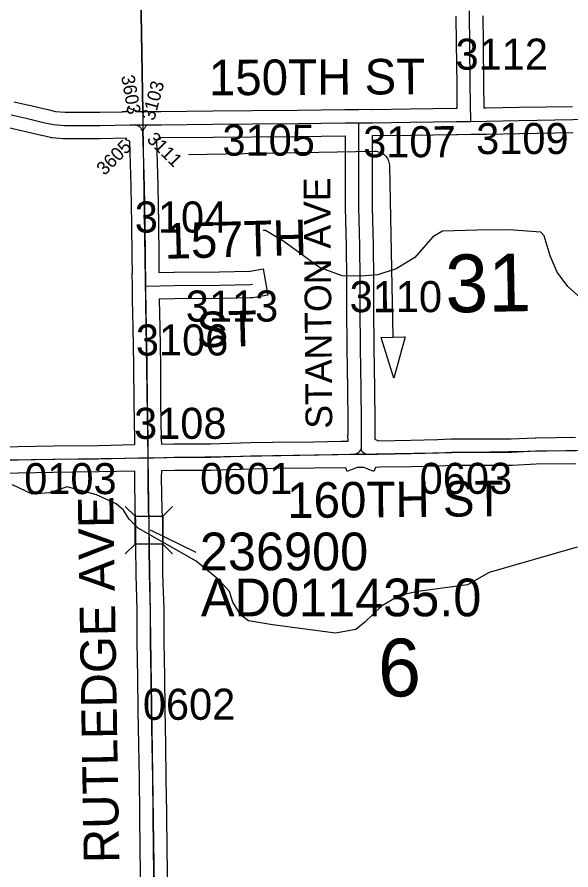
# Model space of a CAD drawing. Extents: x 23.6 to 68.7, y -63 to -29.
# Drawn here: x 50.241 to 51.489, y -40.455 to -38.533 of the extents above; entities that cross this region are included whole.
import ezdxf

# ---------------------------------------------------------------- set-up
doc = ezdxf.new("R2010")
doc.units = 0
for name, color, linetype in [('tdCoDirctArrow', 7, 'Continuous'), ('tdCoHydroRiver', 7, 'Continuous'), ('tdCoSecRdNmbr', 7, 'Continuous'), ('tdCoSecRdTxt', 7, 'Continuous'), ('tdCoSecRteBand', 7, 'Continuous'), ('tdCoSecRteCL', 7, 'Continuous'), ('tdCoSectLine', 7, 'Continuous'), ('tdCoSectLinePart', 7, 'Continuous'), ('tdCoSectNmbr', 7, 'Continuous'), ('tdCoStrucSec', 7, 'Continuous'), ('tdCoStrucSecCoName', 7, 'Continuous'), ('tdCoStrucSecFHWANum', 7, 'Continuous'), ('tdCoSurfGravel', 7, 'Continuous'), ('tdCoTwpBndry', 7, 'Continuous'), ('tdCoTwpBndryShd', 7, 'Continuous')]:
    doc.layers.add(name, color=color, linetype=linetype)

msp = doc.modelspace()

# ---------------------------------------------------------------- linework, layer by layer
at = {"layer": 'tdCoDirctArrow'}
msp.add_lwpolyline([(50.6277, -38.8429), (51.047, -38.8353), (51.0506, -38.8355), (51.0528, -38.8358), (51.0557, -38.8364), (51.0585, -38.8372), (51.0612, -38.8383), (51.0638, -38.8397), (51.0663, -38.8412), (51.0686, -38.843), (51.0707, -38.845), (51.0727, -38.8471), (51.0745, -38.8495), (51.0761, -38.8519), (51.0774, -38.8545), (51.0785, -38.8572), (51.0794, -38.86), (51.08, -38.8629), (51.0803, -38.8658), (51.0804, -38.8687), (51.088, -39.2544)], dxfattribs=at)
msp.add_lwpolyline([(51.1158, -39.2537), (51.0901, -39.3466), (51.0619, -39.2551)], close=True, dxfattribs=at)
at = {"layer": 'tdCoHydroRiver'}
for points in [[(51.5128, -39.1669), (51.4825, -39.1404), (51.4584, -39.1075), (51.4423, -39.0713), (51.4291, -39.0257), (51.4212, -39.0179), (51.3501, -39.0124), (51.2775, -39.0132), (51.2001, -39.0156), (51.1782, -39.0285), (51.1377, -39.0747), (51.0953, -39.1004), (51.0544, -39.1135), (51.0166, -39.1171), (50.9739, -39.1159), (50.9232, -39.0976), (50.8421, -39.0385), (50.8008, -39.0137), (50.796, -39.0137)], [(51.5031, -39.7273), (51.3049, -39.7848), (51.2562, -39.8121), (51.1443, -39.8276), (51.1034, -39.8359), (51.0626, -39.86), (51.0251, -39.8967), (51.0048, -39.9128), (50.9591, -39.9212), (50.8168, -39.9022), (50.763, -39.8933), (50.7455, -39.8809), (50.7279, -39.8511), (50.7197, -39.8275), (50.6957, -39.8009), (50.6448, -39.7589), (50.5145, -39.6845), (50.4938, -39.6642), (50.4809, -39.6438), (50.465, -39.6298), (50.4206, -39.6098), (50.3541, -39.5916), (50.3147, -39.6046), (50.2753, -39.6082), (50.2309, -39.5866)]]:
    msp.add_lwpolyline(points, dxfattribs=at)
at = {"layer": 'tdCoSecRteBand'}
for points in [[(50.2345, -38.724), (50.268, -38.7314), (50.2683, -38.7315), (50.2686, -38.7315), (50.3104, -38.7417), (50.3279, -38.7456), (50.3496, -38.7477), (50.428, -38.7471), (50.4791, -38.7463), (50.4791, -38.7462), (50.4884, -38.7462), (50.4916, -38.7374), (50.5146, -38.7459), (50.5228, -38.7459), (50.5356, -38.7457), (50.5656, -38.7455), (50.6823, -38.7444), (50.7717, -38.7436), (50.7717, -38.7436), (50.7717, -38.7436), (50.8734, -38.7428), (50.9802, -38.7416), (50.9802, -38.7416), (50.9803, -38.7416), (51.0108, -38.7413), (51.0406, -38.7405), (51.0406, -38.741), (51.0419, -38.741), (51.1275, -38.7399), (51.231, -38.7385), (51.2333, -38.7385), (51.2327, -38.686), (51.2327, -38.686), (51.2327, -38.686), (51.2319, -38.592), (51.2309, -38.5309)], [(51.2909, -38.53), (51.2919, -38.5911), (51.2919, -38.5912), (51.2919, -38.5914), (51.2927, -38.6855), (51.2933, -38.7375), (51.2978, -38.7375), (51.3725, -38.736), (51.3726, -38.736), (51.3726, -38.736), (51.493, -38.7342)], [(50.0957, -39.5026), (50.243, -39.5004), (50.243, -39.5004), (50.2431, -39.5004), (50.3224, -39.4994), (50.424, -39.498), (50.5066, -39.496), (50.5064, -39.4848), (50.5049, -39.4027), (50.5049, -39.4025), (50.5049, -39.4023), (50.5044, -39.3168), (50.5033, -39.2335), (50.5018, -39.1696), (50.5014, -39.1696), (50.5013, -39.1504), (50.5013, -39.1504), (50.5013, -39.1501), (50.5013, -39.1399), (50.5006, -39.1102), (50.5011, -39.1102), (50.501, -39.073), (50.5003, -38.9991), (50.4982, -38.9145), (50.4962, -38.8383), (50.4954, -38.8129), (50.4867, -38.81), (50.488, -38.8062), (50.4288, -38.8071), (50.4287, -38.8071), (50.4286, -38.8071), (50.3485, -38.8077), (50.3469, -38.8077), (50.3453, -38.8076), (50.3202, -38.8051), (50.3184, -38.8049), (50.3167, -38.8046), (50.2972, -38.8002), (50.2968, -38.8002), (50.2965, -38.8001), (50.2547, -38.7899), (50.222, -38.7827)], [(51.494, -38.7942), (51.3736, -38.796), (51.2989, -38.7975), (51.2988, -38.7975), (51.2987, -38.7975), (51.294, -38.7975), (51.2939, -38.7975), (51.2939, -38.7977), (51.2639, -38.798), (51.234, -38.7985), (51.2319, -38.7985), (51.2319, -38.7985), (51.2319, -38.7985), (51.1283, -38.7999), (51.1283, -38.7999), (51.1283, -38.7999), (51.0426, -38.801), (51.0425, -38.801), (51.0425, -38.801), (51.0417, -38.801), (51.0414, -38.801), (51.0414, -38.8066), (51.0414, -38.8778), (51.0417, -38.9619), (51.0434, -39.047), (51.0434, -39.0471), (51.0434, -39.0472), (51.0444, -39.1236), (51.0444, -39.1237), (51.0444, -39.1238), (51.0447, -39.1889), (51.0452, -39.278), (51.0467, -39.3701), (51.0467, -39.3702), (51.0467, -39.3703), (51.0475, -39.4434), (51.0475, -39.4435), (51.0475, -39.4437), (51.0476, -39.4841), (51.0559, -39.4875)], [(50.5666, -39.4955), (50.5948, -39.4949), (50.595, -39.4949), (50.5952, -39.4949), (50.6775, -39.4943), (50.7672, -39.4917), (50.7673, -39.4917), (50.7673, -39.4917), (50.8172, -39.4905), (50.8175, -39.4905), (50.8177, -39.4905), (50.9103, -39.4897), (50.9719, -39.4885), (50.9719, -39.4883), (50.9871, -39.4882), (50.9867, -39.4751), (50.9876, -39.475), (50.9875, -39.444), (50.9867, -39.371), (50.9852, -39.2788), (50.9852, -39.2787), (50.9852, -39.2785), (50.9847, -39.1893), (50.9847, -39.1893), (50.9847, -39.1892), (50.9844, -39.1243), (50.9834, -39.048), (50.9817, -38.9628), (50.9817, -38.9626), (50.9817, -38.9623), (50.9814, -38.878), (50.9814, -38.8779), (50.9814, -38.8779), (50.9814, -38.8065), (50.9814, -38.8064), (50.9814, -38.8063), (50.9814, -38.8016), (50.9809, -38.8016), (50.874, -38.8028), (50.874, -38.8028), (50.8739, -38.8028), (50.7722, -38.8036), (50.6829, -38.8044), (50.6828, -38.8044), (50.6828, -38.8044), (50.5661, -38.8055), (50.5625, -38.8055), (50.5635, -38.8082), (50.5554, -38.8114), (50.5562, -38.8365), (50.5562, -38.8366), (50.5562, -38.8366), (50.5582, -38.9129), (50.5582, -38.9129), (50.5582, -38.913), (50.5603, -38.9978), (50.5603, -38.998), (50.5603, -38.9983), (50.561, -39.0726), (50.561, -39.0727), (50.561, -39.0727), (50.5611, -39.1088), (50.5948, -39.108), (50.5949, -39.108), (50.5951, -39.108), (50.6978, -39.1069), (50.7642, -39.1059), (50.7664, -39.1055), (50.796, -39.1002), (50.8065, -39.1593), (50.777, -39.1646), (50.7724, -39.1654), (50.77, -39.1658), (50.7675, -39.1659), (50.6986, -39.1669), (50.6986, -39.1669), (50.6985, -39.1669), (50.596, -39.168), (50.5618, -39.1688), (50.5633, -39.2323), (50.5633, -39.2324), (50.5633, -39.2326), (50.5644, -39.3161), (50.5644, -39.3162), (50.5644, -39.3163), (50.5649, -39.4018), (50.5664, -39.4838), (50.5664, -39.4839), (50.5664, -39.4839), (50.5666, -39.4955)], [(51.0559, -39.4875), (51.129, -39.4862), (51.1897, -39.4846), (51.2192, -39.4833), (51.22, -39.4832), (51.2209, -39.4832), (51.268, -39.4836), (51.3544, -39.4832), (51.409, -39.4807), (51.4095, -39.4807), (51.4101, -39.4807), (51.4999, -39.4797)], [(51.5007, -39.5397), (51.4113, -39.5407), (51.3566, -39.5432), (51.3559, -39.5432), (51.3553, -39.5432), (51.2681, -39.5436), (51.2679, -39.5436), (51.2677, -39.5436), (51.2212, -39.5432), (51.1922, -39.5446), (51.1919, -39.5446), (51.1916, -39.5446), (51.1304, -39.5462), (51.1303, -39.5462), (51.1302, -39.5462), (51.0586, -39.5475), (51.0586, -39.5475), (51.0487, -39.5476), (51.045, -39.5568), (51.0227, -39.5479), (51.008, -39.548), (50.9852, -39.5569), (50.9818, -39.5484), (50.9113, -39.5497), (50.9111, -39.5497), (50.9109, -39.5497), (50.8184, -39.5505), (50.7688, -39.5517), (50.6789, -39.5543), (50.6786, -39.5543), (50.6783, -39.5543), (50.5958, -39.5549), (50.5666, -39.5555), (50.5666, -39.5559), (50.5665, -39.5559), (50.5664, -39.5697), (50.5677, -39.6446), (50.5687, -39.6665), (50.5687, -39.6672), (50.5687, -39.6678), (50.5687, -39.7257), (50.5694, -39.7879), (50.5717, -39.8662), (50.5717, -39.8666), (50.5717, -39.8669), (50.5722, -39.9414), (50.5732, -40.0195), (50.5745, -40.0939), (50.5759, -40.1712), (50.5759, -40.1713), (50.5759, -40.1714), (50.5769, -40.2494), (50.5769, -40.2495), (50.5769, -40.2495), (50.5778, -40.3262), (50.5791, -40.4129), (50.5804, -40.4933)], [(50.5204, -40.4945), (50.5191, -40.4139), (50.5191, -40.4139), (50.5191, -40.4139), (50.5178, -40.3271), (50.5178, -40.327), (50.5178, -40.3269), (50.5169, -40.2502), (50.516, -40.1722), (50.5145, -40.095), (50.5145, -40.095), (50.5145, -40.095), (50.5132, -40.0205), (50.5132, -40.0204), (50.5132, -40.0204), (50.5122, -39.9421), (50.5122, -39.942), (50.5122, -39.9419), (50.5117, -39.8676), (50.5094, -39.7894), (50.5094, -39.7891), (50.5094, -39.7888), (50.5087, -39.7262), (50.5087, -39.726), (50.5087, -39.7259), (50.5087, -39.6685), (50.5078, -39.6468), (50.5077, -39.6464), (50.5077, -39.646), (50.5064, -39.5704), (50.5064, -39.57), (50.5064, -39.5697), (50.5065, -39.5561), (50.4253, -39.558), (50.4251, -39.558), (50.425, -39.558), (50.3232, -39.5594), (50.3232, -39.5594), (50.3231, -39.5594), (50.2439, -39.5604), (50.0965, -39.5626)]]:
    msp.add_lwpolyline(points, dxfattribs=at)
at = {"layer": 'tdCoSecRteCL'}
for points in [[(51.2636, -38.768), (51.2627, -38.6857), (51.2619, -38.5916), (51.2609, -38.5304), (51.2609, -38.5303), (51.2608, -38.5193)], [(50.228, -38.7533), (50.2615, -38.7607), (50.3036, -38.771), (50.3231, -38.7753), (50.3482, -38.7777), (50.4284, -38.7771), (50.4958, -38.7761), (50.5093, -38.776)], [(50.5093, -38.776), (50.5231, -38.7758), (50.5359, -38.7757)], [(50.5247, -38.7911), (50.5236, -38.7881), (50.522, -38.7853), (50.52, -38.7828), (50.5178, -38.7805), (50.5152, -38.7786), (50.5123, -38.7771), (50.5093, -38.776)], [(50.5359, -38.7757), (50.5333, -38.7777), (50.5309, -38.7799), (50.5289, -38.7824), (50.5271, -38.7851), (50.5258, -38.788), (50.5247, -38.7911)], [(50.5359, -38.7757), (50.5659, -38.7755), (50.6826, -38.7744), (50.772, -38.7736), (50.8737, -38.7728), (50.9806, -38.7716), (51.0114, -38.7713)], [(51.0114, -38.7713), (51.0422, -38.771), (51.1279, -38.7699), (51.2315, -38.7685), (51.2636, -38.768)], [(51.0177, -39.5041), (51.0175, -39.4438), (51.0167, -39.3706), (51.0152, -39.2784), (51.0147, -39.1891), (51.0144, -39.124), (51.0134, -39.0475), (51.0117, -38.9622), (51.0114, -38.8779), (51.0114, -38.8065), (51.0116, -38.7784), (51.0114, -38.7713)], [(51.2636, -38.768), (51.2983, -38.7675), (51.3731, -38.766), (51.4935, -38.7642), (51.5455, -38.7633), (51.6406, -38.7609), (51.7455, -38.7592), (51.7609, -38.7588)], [(50.5313, -39.1395), (50.531, -39.0729), (50.5303, -38.9985), (50.5282, -38.9137), (50.5262, -38.8374), (50.5247, -38.7911)], [(50.5313, -39.1395), (50.5955, -39.138), (50.6982, -39.1369), (50.7671, -39.1359), (50.7717, -39.1351)], [(50.5366, -39.5259), (50.5367, -39.5079), (50.5364, -39.4844), (50.5349, -39.4022), (50.5344, -39.3165), (50.5333, -39.233), (50.5313, -39.15), (50.5313, -39.1395)], [(51.0022, -39.5181), (51.006, -39.5166), (51.0088, -39.5156), (51.0117, -39.5135), (51.0135, -39.511), (51.016, -39.508), (51.0177, -39.5041)], [(51.0283, -39.5178), (51.0216, -39.5151), (51.0188, -39.5125), (51.0178, -39.5092), (51.0177, -39.5041)], [(51.0283, -39.5178), (51.0539, -39.5176), (51.1297, -39.5162), (51.1908, -39.5146), (51.2206, -39.5132), (51.268, -39.5136), (51.3552, -39.5132), (51.4104, -39.5107), (51.5004, -39.5097), (51.5984, -39.5075), (51.6769, -39.5059), (51.7407, -39.5055), (51.7665, -39.5057)], [(50.5366, -39.5259), (50.5496, -39.5259), (50.5954, -39.5249), (50.6781, -39.5243), (50.768, -39.5217), (50.818, -39.5205), (50.9107, -39.5197), (50.9914, -39.5182), (51.0022, -39.5181)], [(51.0022, -39.5181), (51.0182, -39.5179), (51.0283, -39.5178)], [(49.5385, -39.5405), (49.6185, -39.5391), (49.6948, -39.5387), (49.7751, -39.5371), (49.825, -39.5357), (49.8862, -39.5351), (49.9974, -39.5339), (50.0961, -39.5326), (50.2435, -39.5304), (50.3228, -39.5294), (50.4246, -39.528), (50.5147, -39.5259), (50.5366, -39.5259)], [(50.5513, -40.5444), (50.5515, -40.5361), (50.5504, -40.494), (50.5491, -40.4134), (50.5478, -40.3266), (50.5469, -40.2498), (50.546, -40.1717), (50.5445, -40.0945), (50.5432, -40.02), (50.5422, -39.9417), (50.5417, -39.8671), (50.5394, -39.7885), (50.5387, -39.7259), (50.5387, -39.6678), (50.5377, -39.6455), (50.5364, -39.5698), (50.5366, -39.533), (50.5366, -39.5259)]]:
    msp.add_lwpolyline(points, dxfattribs=at)
at = {"layer": 'tdCoSectLine'}
for points in [[(50.5213, -38.5259), (50.5363, -39.5259)], [(50.5363, -39.5259), (51.521, -39.5092)], [(49.5382, -39.5405), (50.5363, -39.5259)], [(50.5363, -39.5259), (50.5509, -40.5443)]]:
    msp.add_lwpolyline(points, dxfattribs=at)
at = {"layer": 'tdCoSectLinePart'}
msp.add_lwpolyline([(50.5213, -38.5259), (50.5246, -38.7461)], dxfattribs=at)
at = {"layer": 'tdCoStrucSec'}
for p, q in [((50.5071, -39.6578), (50.4849, -39.6356)), ((50.5697, -39.6578), (50.5918, -39.6356)), ((50.5071, -39.7204), (50.4849, -39.7425)), ((50.5697, -39.7204), (50.5918, -39.7425))]:
    msp.add_line(p, q, dxfattribs=at)
msp.add_lwpolyline([(50.5071, -39.7204), (50.5071, -39.6578), (50.5697, -39.6578), (50.5697, -39.7204)], close=True, dxfattribs=at)
at = {"layer": 'tdCoStrucSecFHWANum'}
msp.add_line((50.6446, -39.7391), (50.5423, -39.6894), dxfattribs=at)
at = {"layer": 'tdCoSurfGravel'}
for points in [[(51.2636, -38.768), (51.2627, -38.6857), (51.2619, -38.5916), (51.2609, -38.5304), (51.2609, -38.5303), (51.2608, -38.5193)], [(50.228, -38.7533), (50.2615, -38.7607), (50.3036, -38.771), (50.3231, -38.7753), (50.3482, -38.7777), (50.4284, -38.7771), (50.4958, -38.7761), (50.5093, -38.776), (50.5231, -38.7758)], [(50.5366, -39.5259), (50.5367, -39.5079), (50.5364, -39.4844), (50.5349, -39.4022), (50.5344, -39.3165), (50.5333, -39.233), (50.5313, -39.15), (50.5313, -39.1395), (50.531, -39.0729), (50.5303, -38.9985), (50.5282, -38.9137), (50.5262, -38.8374), (50.5247, -38.7911), (50.5236, -38.7881), (50.522, -38.7853), (50.52, -38.7828), (50.5178, -38.7805), (50.5152, -38.7786), (50.5123, -38.7771), (50.5093, -38.776)], [(50.5231, -38.7758), (50.5359, -38.7757), (50.5659, -38.7755), (50.6826, -38.7744), (50.772, -38.7736), (50.8737, -38.7728), (50.9806, -38.7716), (51.0114, -38.7713)], [(50.5359, -38.7757), (50.5333, -38.7777), (50.5309, -38.7799), (50.5289, -38.7824), (50.5271, -38.7851), (50.5258, -38.788), (50.5247, -38.7911)], [(51.0114, -38.7713), (51.0422, -38.771), (51.1279, -38.7699), (51.2315, -38.7685), (51.2636, -38.768)], [(51.0177, -39.5041), (51.0175, -39.4438), (51.0167, -39.3706), (51.0152, -39.2784), (51.0147, -39.1891), (51.0144, -39.124), (51.0134, -39.0475), (51.0117, -38.9622), (51.0114, -38.8779), (51.0114, -38.8065), (51.0116, -38.7784), (51.0114, -38.7713)], [(51.2636, -38.768), (51.2983, -38.7675), (51.3731, -38.766), (51.4935, -38.7642), (51.5455, -38.7633), (51.6406, -38.7609), (51.7455, -38.7592), (51.7609, -38.7588)], [(50.5313, -39.1395), (50.5955, -39.138), (50.6982, -39.1369), (50.7671, -39.1359), (50.7717, -39.1351)], [(51.0022, -39.5181), (51.006, -39.5166), (51.0088, -39.5156), (51.0117, -39.5135), (51.0135, -39.511), (51.016, -39.508), (51.0177, -39.5041)], [(51.0283, -39.5178), (51.0216, -39.5151), (51.0188, -39.5125), (51.0178, -39.5092), (51.0177, -39.5041)], [(50.5366, -39.5259), (50.5496, -39.5259), (50.5954, -39.5249), (50.6781, -39.5243), (50.768, -39.5217), (50.818, -39.5205), (50.9107, -39.5197), (50.9914, -39.5182), (51.0022, -39.5181), (51.0182, -39.5179)], [(51.0182, -39.5179), (51.0283, -39.5178), (51.0539, -39.5176), (51.1297, -39.5162), (51.1908, -39.5146), (51.2206, -39.5132), (51.268, -39.5136), (51.3552, -39.5132), (51.4104, -39.5107), (51.5004, -39.5097)], [(49.4226, -39.5426), (49.52, -39.5409), (49.5385, -39.5405), (49.6185, -39.5391), (49.6948, -39.5387), (49.7751, -39.5371), (49.825, -39.5357), (49.8862, -39.5351), (49.9974, -39.5339), (50.0961, -39.5326), (50.2435, -39.5304), (50.3228, -39.5294), (50.4246, -39.528), (50.5147, -39.5259), (50.5366, -39.5259)], [(50.5513, -40.5444), (50.5515, -40.5361), (50.5504, -40.494), (50.5491, -40.4134), (50.5478, -40.3266), (50.5469, -40.2498), (50.546, -40.1717), (50.5445, -40.0945), (50.5432, -40.02), (50.5422, -39.9417), (50.5417, -39.8671), (50.5394, -39.7885), (50.5387, -39.7259), (50.5387, -39.6678), (50.5377, -39.6455), (50.5364, -39.5698), (50.5366, -39.533), (50.5366, -39.5259)]]:
    msp.add_lwpolyline(points, dxfattribs=at)
at = {"layer": 'tdCoTwpBndry'}
msp.add_lwpolyline([(50.5246, -38.7458), (50.5213, -38.5259), (50.5044, -37.5279), (50.4992, -37.058)], dxfattribs=at)
at = {"layer": 'tdCoTwpBndryShd'}
for points in [[(50.4445, -33.5691), (50.4671, -34.5307), (50.4745, -35.5252), (50.4932, -36.5277), (50.5044, -37.5279), (50.5213, -38.5259), (50.5363, -39.5259), (50.5509, -40.5443), (50.5639, -41.5427)], [(38.6195, -39.6934), (39.5616, -39.6843), (39.5742, -39.6838), (40.5611, -39.6683), (41.5683, -39.6541), (42.5674, -39.6377), (43.5662, -39.622), (44.5679, -39.6075), (45.5407, -39.5955), (46.5429, -39.583), (47.54, -39.5686), (48.539, -39.5548), (49.5382, -39.5405), (50.5363, -39.5259), (51.521, -39.5092), (52.5152, -39.4896), (53.5218, -39.475), (54.5113, -39.4623), (55.5087, -39.4446), (56.5102, -39.4286)]]:
    msp.add_lwpolyline(points, dxfattribs=at)

# ---------------------------------------------------------------- texts
at = {"layer": 'tdCoSecRdNmbr'}
for s, height, rotation, p in [('3112', 0.07, 0.0397, (51.2294, -38.6517)), ('3603', 0.03, 280.0373, (50.4757, -38.6663)), ('3103', 0.03, 75.0372, (50.5504, -38.768)), ('3105', 0.07, 0.0393, (50.7042, -38.8454)), ('3109', 0.07, 0.0397, (51.2759, -38.8418)), ('3111', 0.03, 315.0384, (50.5319, -38.8105)), ('3107', 0.07, 0.0395, (51.0213, -38.849)), ('3605', 0.03, 45.0378, (50.4384, -38.8914)), ('3104', 0.07, 0.0392, (50.5066, -39.0186)), ('3110', 0.07, 0.0395, (50.9907, -39.198)), ('3113', 0.07, 0.0393, (50.6215, -39.2192)), ('3106', 0.07, 0.0392, (50.5091, -39.2956)), ('3108', 0.07, 0.0392, (50.505, -39.4834)), ('0103', 0.07, 0.039, (50.2575, -39.608)), ('0601', 0.07, 0.0393, (50.6538, -39.6077)), ('0603', 0.07, 0.0396, (51.1486, -39.6074)), ('0602', 0.07, 0.0392, (50.5248, -40.1164))]:
    msp.add_text(s, height=height, rotation=rotation, dxfattribs=at).set_placement(p)
at = {"layer": 'tdCoSecRdTxt'}
for s, height, rotation, p in [('150TH ST', 0.08, 0.3129, (50.6737, -38.7095)), ('STANTON AVE', 0.06, 90.4655, (50.9516, -39.4603)), ('157TH', 0.08, 1.5629, (50.5745, -39.0778)), ('ST', 0.08, 1.5629, (50.6468, -39.2776)), ('160TH ST', 0.08, 0.5081, (50.8504, -39.6618)), ('RUTLEDGE AVE', 0.08, 90.9397, (50.4717, -40.4385))]:
    msp.add_text(s, height=height, rotation=rotation, dxfattribs=at).set_placement(p)
at = {"layer": 'tdCoSectNmbr'}
for s, rotation, p in [('31', 1.0396, (51.2073, -39.1989)), ('6', 1.0395, (51.0557, -40.0645))]:
    msp.add_text(s, height=0.13, rotation=rotation, dxfattribs=at).set_placement(p)
at = {"layer": 'tdCoStrucSecCoName'}
msp.add_text('AD011435.0', height=0.085, dxfattribs=at).set_placement((50.6555, -39.8831))
at = {"layer": 'tdCoStrucSecFHWANum'}
msp.add_text('236900', height=0.085, dxfattribs=at).set_placement((50.6533, -39.7795))

doc.saveas('drawing.dxf')
